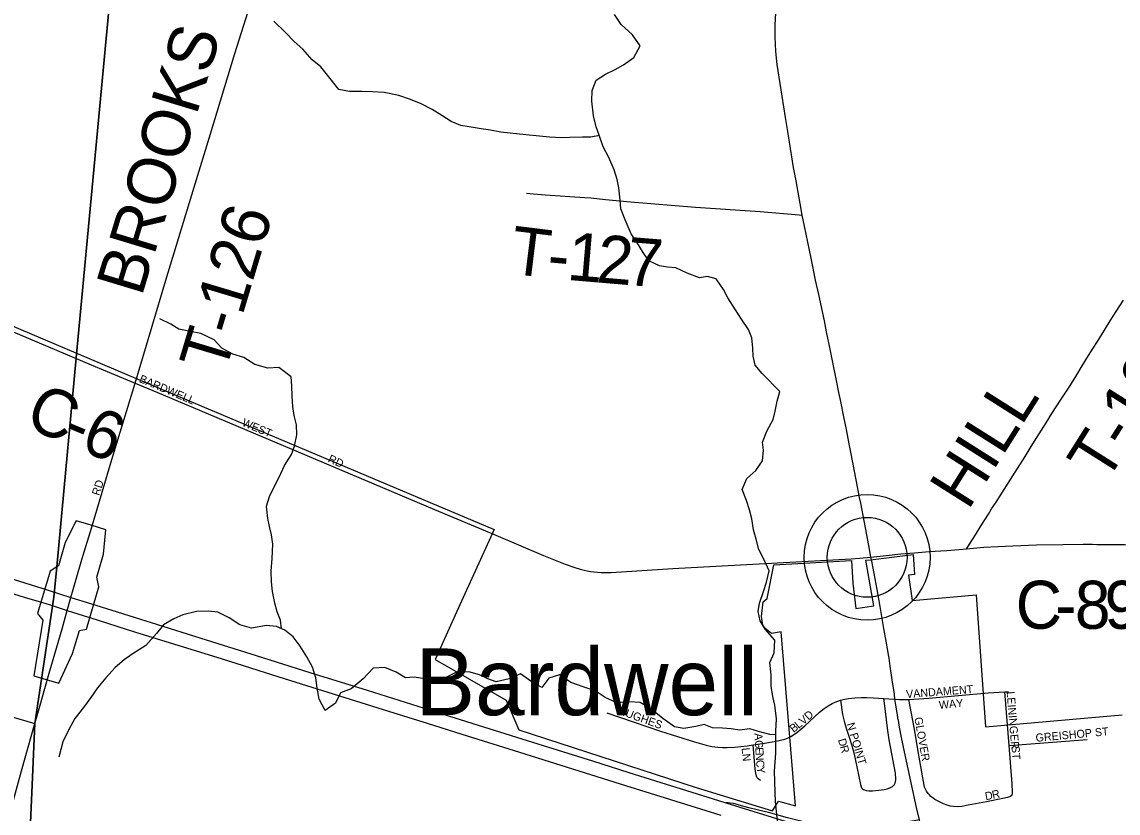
# Model space of a CAD drawing. Extents: x 1451455 to 1749751, y 218250 to 574981.
# Drawn here: x 1559243 to 1566089, y 383021 to 387960 of the extents above; entities that cross this region are included whole.
import ezdxf

# ---------------------------------------------------------------- set-up
doc = ezdxf.new("R2010")
doc.units = 0
for name, color, linetype in [('GM_X_City_Street', 7, 'Continuous'), ('GM_X_City_Street_Text', 7, 'Continuous'), ('GM_X_Corporation', 7, 'Continuous'), ('GM_X_County_Road', 7, 'Continuous'), ('GM_X_County_Road_Text', 7, 'Continuous'), ('GM_X_Interchange_Ramps', 7, 'Continuous'), ('GM_X_Minor_River', 7, 'Continuous'), ('GM_X_State_Route', 7, 'Continuous'), ('GM_X_Township', 7, 'Continuous'), ('GM_X_Township_Road', 7, 'Continuous'), ('GM_X_Township_Road_Text', 7, 'Continuous'), ('GM_X_Unincorporated', 7, 'Continuous'), ('GM_X_Unincorporated_Location', 7, 'Continuous'), ('GM_X_Unincorporated_Text', 7, 'Continuous'), ('GM_X_US_Route', 7, 'Continuous')]:
    doc.layers.add(name, color=color, linetype=linetype)

msp = doc.modelspace()

# ---------------------------------------------------------------- linework, layer by layer
at = {"layer": 'GM_X_City_Street'}
for points in [[(1557268.2, 386837.5), (1557765, 386625.5), (1558195.1, 386442.4), (1558919.6, 386136.4), (1559228.5, 386007.8), (1559459.5, 385910.8)], [(1559625.6, 384630.5), (1559676.9, 384800.3), (1559810.1, 385250.1), (1559949.2, 385705.8)], [(1559949.2, 385705.8), (1560084.9, 385649.2), (1560967.5, 385276.7), (1561820, 384917.1), (1562187.9, 384761.7)], [(1559549.2, 384367.1), (1559563.2, 384416.6), (1559613.4, 384590), (1559625.6, 384630.5)], [(1563961, 384582.6), (1564422.2, 384608.5)], [(1564422.2, 384608.5), (1564473.1, 384611.8), (1564545.8, 384618.5)], [(1559526.4, 384286.2), (1559549.2, 384367.1)], [(1559413.9, 383894.7), (1559493.8, 384170.4), (1559526.4, 384286.2)], [(1559324.4, 383579.2), (1559357, 383694.4), (1559386.1, 383798.7), (1559413.9, 383894.7)], [(1564355.2, 383725.3), (1564372.2, 383730.2), (1564404.8, 383736.4), (1564444.1, 383741.2), (1564483.7, 383743.5), (1564520, 383743.4), (1564559.5, 383740.7), (1564626.3, 383736.4)], [(1564355.2, 383725.3), (1564368.6, 383636.9), (1564377.3, 383594.5), (1564390.3, 383550.2), (1564407.5, 383500.9), (1564426.8, 383441.9), (1564438.6, 383397.8), (1564449.3, 383350), (1564479.3, 383198.4), (1564483.5, 383185), (1564487.1, 383178.9), (1564492.1, 383173.1), (1564498, 383168.6), (1564504.5, 383165.1), (1564514.8, 383161.9), (1564532.7, 383159.8), (1564555.3, 383160.7), (1564595.2, 383163.3), (1564627.7, 383167.6), (1564647.5, 383172.5), (1564664.2, 383178.9), (1564679.8, 383187.2), (1564687.2, 383192.8), (1564692.4, 383199.3), (1564695.9, 383206.7), (1564698.9, 383217.5), (1564700.7, 383228.8), (1564701.1, 383242.3), (1564699.8, 383256.6), (1564698.1, 383270.5), (1564658.4, 383479.1), (1564648.7, 383550.4), (1564629.9, 383706.7), (1564626.3, 383736.4)], [(1564626.3, 383736.4), (1564656.4, 383734.5), (1564695.7, 383731.9)], [(1564782.8, 383730.8), (1564906.2, 383738.7), (1565277.1, 383771.1)], [(1565277.1, 383771.1), (1565382.8, 383777)], [(1565382.8, 383777), (1565403.7, 383778)], [(1565408.1, 383443.7), (1565382.8, 383777)], [(1558956.5, 383686), (1559324.4, 383579.2)], [(1563810.3, 383447.1), (1563881.6, 383456.5), (1563952.8, 383469.5), (1564007.5, 383483.4), (1564028.3, 383491.2), (1564045.1, 383499.5), (1564061.6, 383509.2), (1564082.4, 383524.5), (1564132.8, 383566), (1564225, 383650.1), (1564253.2, 383673), (1564277.6, 383690.2), (1564303.6, 383705.1), (1564321.6, 383713.7), (1564355.2, 383725.3)], [(1564695.7, 383731.9), (1564723.1, 383730.4), (1564744.4, 383729.5), (1564765.8, 383729.7), (1564782.8, 383730.8)], [(1565426.4, 383131.7), (1565418.1, 383125.1), (1565410.7, 383121.6), (1565398.6, 383117.5), (1565369.4, 383111.1), (1565267.1, 383090.3), (1565153.4, 383069.4), (1565112.6, 383062.5), (1565084.9, 383059.7), (1565060.5, 383061.7), (1565041, 383064.8), (1565022.4, 383069.9), (1564998.4, 383077.8), (1564964.6, 383094.7), (1564944.2, 383106.5), (1564933.7, 383114.2), (1564920.6, 383123.8), (1564910.7, 383134.9), (1564902.5, 383143.5), (1564892.5, 383157.4), (1564879.4, 383182.1), (1564840.6, 383404.6), (1564828.5, 383482.2), (1564815.1, 383556.2), (1564782.8, 383730.8)], [(1562896, 383646.4), (1563230.8, 383531.5), (1563443.6, 383465.1), (1563516, 383445.1), (1563551, 383437.5), (1563589.6, 383431.7), (1563618.6, 383429.5), (1563646.4, 383430.4), (1563694.1, 383433), (1563772.3, 383440.8), (1563810.3, 383447.1)], [(1559189.2, 383101), (1559240.9, 383284.1), (1559324.4, 383579.2)], [(1565408.1, 383443.7), (1565896.4, 383481.3)], [(1563858.1, 383224.6), (1563848.8, 383228.1), (1563841.1, 383234.1), (1563835.4, 383242), (1563831.3, 383250.8), (1563826.8, 383269.8), (1563823.3, 383295.9), (1563810.3, 383447.1)], [(1565426.4, 383131.7), (1565429.5, 383142.7), (1565429.3, 383151.5), (1565427, 383203.3), (1565408.1, 383443.7)]]:
    msp.add_lwpolyline(points, dxfattribs=at)
at = {"layer": 'GM_X_Corporation'}
msp.add_lwpolyline([(1558184.6, 386486.4), (1559966.7, 385730), (1562192.9, 384791.3), (1561987.9, 384343.4), (1561824.7, 383979.5), (1562268, 383726.7), (1562347.3, 383539.8), (1563453.3, 383180.5), (1563931.5, 383034.3), (1563968.3, 383095.7), (1564074.5, 383065.2), (1563984.2, 384152.5), (1563923.7, 384142.4), (1563881.9, 384176.1), (1563869.6, 384194.3), (1563862, 384247.7), (1563873.3, 384340), (1563896.4, 384360.7), (1563938.5, 384571.3), (1564424.1, 384598.1), (1564431.5, 384456.9), (1564451, 384299.2), (1564564, 384314.2), (1564513.7, 384599.8), (1564543.6, 384601.9), (1564808.6, 384634.5), (1564817.2, 384510.8), (1564780.4, 384506.9), (1564802.8, 384347.8), (1565202.7, 384383.1), (1565261, 383559.8), (1566115.3, 383635)], dxfattribs=at)
msp.add_lwpolyline([(1559460, 384557.6), (1559420.1, 384530.8), (1559341.1, 384267.4), (1559372.4, 384224.4), (1559317.4, 383876.8), (1559394.9, 383854.7), (1559472.3, 383832.7), (1559558.1, 384016.7), (1559602, 384160.1), (1559647, 384169.7), (1559722.8, 384434.1), (1559710.4, 384492.8), (1559751.7, 384637), (1559767.7, 384789.1), (1559674.9, 384817.5), (1559582.2, 384845.9), (1559512.7, 384709.5), (1559471.4, 384565.3)], close=True, dxfattribs=at)
at = {"layer": 'GM_X_County_Road'}
for points in [[(1559459.5, 385910.8), (1559676.2, 385819.8), (1559949.2, 385705.8)], [(1562187.9, 384761.7), (1562501, 384628.4), (1562635.6, 384575.4), (1562695.2, 384554), (1562730.2, 384543.8), (1562754.7, 384537.5), (1562773.8, 384533.2), (1562794.7, 384529.1), (1562814.1, 384526.3), (1562859.7, 384523.6)], [(1565142.9, 384671.1), (1565251.6, 384680.5), (1565339.9, 384685.8), (1565431.6, 384689.4), (1565579.1, 384695.1), (1565743, 384698.2), (1565870.8, 384699.1), (1565929.8, 384699), (1565957, 384698.7)], [(1565957, 384698.7), (1566031.4, 384698), (1566129.7, 384697.2), (1566185.3, 384695), (1566234.1, 384691.2), (1566292.6, 384684.2), (1566347.4, 384675.2), (1566392.1, 384665.9), (1566452.3, 384650.6), (1566527.5, 384628.3), (1566561.4, 384616.8)], [(1564545.8, 384618.5), (1564641.2, 384629.4), (1564731.3, 384638.6), (1564817.8, 384646.7)], [(1564817.8, 384646.7), (1564908.3, 384653.2), (1565019.5, 384661.3), (1565094.8, 384667), (1565142.9, 384671.1)], [(1562859.7, 384523.6), (1562922.3, 384523.8), (1563309, 384547), (1563961, 384582.6)]]:
    msp.add_lwpolyline(points, dxfattribs=at)
at = {"layer": 'GM_X_Interchange_Ramps'}
msp.add_lwpolyline([(1564848.6, 382978.4), (1564815.2, 382972.3), (1564752.1, 382961.1), (1564688.2, 382950.7), (1564555.7, 382930.3), (1564490.5, 382923.6), (1564448, 382920.8), (1564398.9, 382920.3), (1564349.8, 382922.7), (1564297.6, 382928), (1564242.7, 382937.3), (1564181.9, 382951.1), (1564065.5, 382980.3), (1564025.3, 382991.3), (1563971.8, 383005.7), (1563913.3, 383021.9), (1563834.3, 383041.4), (1563783.5, 383054.5), (1563722.2, 383071.1), (1563710.9, 383074), (1563686.1, 383079.7), (1563667, 383083.2), (1563653.9, 383084.9), (1563639.6, 383085.6)], dxfattribs=at)
at = {"layer": 'GM_X_Minor_River'}
for points in [[(1562829.9, 387305.8), (1562813, 387374), (1562802.5, 387466.1), (1562803.5, 387532), (1562828.5, 387597.5), (1562887.1, 387634.6), (1562947.5, 387663.7), (1562999.9, 387692.9), (1563064.5, 387737.8), (1563103.6, 387811.2), (1563056.8, 387879.8), (1562985.8, 387944.8), (1562944.8, 388007.4)], [(1562850, 387250.8), (1562796.9, 387240.4), (1562743, 387241.2), (1562665, 387238.4), (1562613, 387237.1), (1562537.1, 387240.3), (1562475.3, 387247.2), (1562389.5, 387254.5), (1562233.9, 387272.8), (1562170.1, 387283.8), (1562110.3, 387292.7), (1562036.5, 387305.8), (1561984.7, 387314.6), (1561923.2, 387339.5), (1561865.8, 387376.3), (1561804.4, 387413.2), (1561737, 387448.2), (1561669.5, 387475.2), (1561597.9, 387500.2), (1561506.3, 387519.6), (1561432.4, 387524.7), (1561366.5, 387525.7), (1561288.6, 387524.9), (1561222.8, 387537.9), (1561167.9, 387606.7), (1561109.1, 387679.5), (1561055.9, 387724.3), (1560997, 387791.1), (1560943.8, 387837.9), (1560888.7, 387894.7), (1560815.9, 387965.7)], [(1563962.9, 382968.1), (1563955.9, 383032.2), (1563948.8, 383092.3), (1563947.8, 383150.3), (1563944.8, 383218.3), (1563943.9, 383282.3), (1563946.7, 383338.2), (1563951.6, 383394.1), (1563950.6, 383452.1), (1563951.8, 383532), (1563955, 383609.9), (1563944.4, 383694), (1563933.2, 383748.2), (1563922.3, 383814.3), (1563921.4, 383884.3), (1563914.6, 383960.3), (1563941.6, 384021.9), (1563944.8, 384099.8), (1563883.9, 384168.6), (1563852.8, 384221.1), (1563841.7, 384279.2), (1563850.5, 384331), (1563873.6, 384404.6), (1563892.6, 384462.3), (1563909.7, 384534), (1563876.8, 384606.4), (1563845.8, 384666.9), (1563828.8, 384731.1), (1563811.8, 384789.3), (1563800.8, 384857.4), (1563787.7, 384913.5), (1563768.7, 384971.8), (1563741.7, 385040.1), (1563770.8, 385109.6), (1563825.6, 385158.8), (1563868.5, 385220.1), (1563873.5, 385286), (1563868.3, 385336), (1563895.4, 385405.5), (1563934.5, 385478.9), (1563947.3, 385530.7), (1563960.3, 385592.4), (1563977.2, 385652.1), (1563867.1, 385765.7), (1563821.9, 385818.3), (1563810.8, 385874.4), (1563807.6, 385924.4), (1563800.6, 385988.5), (1563781.4, 386040.7), (1563736.5, 386105.3), (1563699.4, 386161.8), (1563652.6, 386238.5), (1563625.4, 386288.8), (1563578.5, 386355.5), (1563524.8, 386370.2), (1563474.7, 386363), (1563397.2, 386392.1), (1563327.8, 386425.1), (1563275.9, 386429.9), (1563224, 386436.7), (1563158.6, 386469.6), (1563123.4, 386520.1), (1563082.4, 386584.7), (1563047.3, 386637.2), (1563010.7, 386725.6), (1562983.8, 386794), (1562978.6, 386848), (1562969.9, 386924.1), (1562960.7, 386976.1), (1562941.6, 387036.4), (1562908.9, 387114.8), (1562874, 387181.3), (1562849.1, 387253.6), (1562829.9, 387305.8)], [(1560864.4, 384171.9), (1560858.2, 384225.1), (1560837.1, 384277.4), (1560821.9, 384331.6), (1560807.1, 384403.8), (1560802.1, 384463.8), (1560799.2, 384531.8), (1560806.4, 384609.7), (1560809.9, 384699.6), (1560800.8, 384757.7), (1560789.6, 384809.9), (1560778.4, 384860), (1560769.7, 384936.1), (1560788.6, 384997.8), (1560813.5, 385049.4), (1560848.5, 385118.9), (1560883.7, 385190.3), (1560926.8, 385259.7), (1560945.6, 385311.4), (1560960.7, 385383.1), (1560957.7, 385445.1), (1560942.6, 385503.3), (1560935.5, 385559.4), (1560930.6, 385623.5), (1560927.6, 385687.5), (1560924.5, 385743.5), (1560847.5, 385802.6), (1560779.5, 385799.6), (1560697.9, 385820.8), (1560628.6, 385865.8), (1560561, 385886.8), (1560491.6, 385923.8), (1560442.5, 385976.5), (1560359.2, 386015.8), (1560295.4, 386026.7), (1560223.7, 386041.8), (1560172.2, 386072.5), (1560104.8, 386107.5)], [(1563951.5, 383510), (1563913.5, 383510.6), (1563843.8, 383529.6), (1563788.1, 383546.4), (1563724, 383539.4), (1563672.2, 383546.1), (1563618.3, 383550.9), (1563556.4, 383553.8), (1563504.7, 383574.6), (1563452.5, 383561.3), (1563376.4, 383548.5), (1563318.6, 383559.3), (1563245.4, 383612.4), (1563170.4, 383671.4), (1563105.1, 383710.4), (1563035.2, 383715.4), (1562959.1, 383708.5), (1562885.6, 383741.6), (1562822.4, 383784.5), (1562748.8, 383809.5), (1562671.3, 383836.7), (1562600, 383883.7), (1562533.7, 383862.7), (1562490.8, 383805.3), (1562421.5, 383844.3), (1562356.3, 383891.3), (1562285.8, 383858.3), (1562205.5, 383839.5), (1562151.8, 383858.3), (1562100.2, 383883), (1562034.6, 383902), (1561956.6, 383901.1), (1561902.2, 383873.9), (1561839.6, 383838.8), (1561785.9, 383855.6), (1561692.2, 383869), (1561638.1, 383865.8), (1561580.7, 383900.6), (1561509.2, 383929.6), (1561437.2, 383924.7), (1561374.2, 383859.6), (1561299.2, 383796.7), (1561232.8, 383771.7), (1561201.8, 383706.2), (1561137.1, 383661.1), (1561100.2, 383731.7), (1561087.3, 383799.8), (1561078.4, 383865.9), (1561057.4, 383932.2), (1561022.5, 383996.7), (1560981.6, 384063.3), (1560936.5, 384122), (1560885.2, 384162.7), (1560833.6, 384185.4), (1560769.7, 384192.4), (1560677.5, 384175.7), (1560603.9, 384196.8), (1560536.6, 384239.8), (1560467.2, 384274.8), (1560407.3, 384281.7), (1560333.3, 384278.7), (1560247, 384258), (1560190.6, 384232.8), (1560126.1, 384195.8), (1560083.2, 384142.5), (1560016, 384067.4), (1559931.2, 384012.7), (1559880.6, 383977.4), (1559825.9, 383930.2), (1559766.9, 383865.1), (1559713.9, 383801.9), (1559672.9, 383742.5), (1559627.9, 383679.2), (1559572.8, 383612), (1559535.7, 383542.5), (1559498.5, 383465.1), (1559473, 383369.5)]]:
    msp.add_lwpolyline(points, dxfattribs=at)
at = {"layer": 'GM_X_State_Route'}
for points in [[(1553035.5, 386321.2), (1553194, 386271.9), (1553453.6, 386190.5), (1553717, 386107.3), (1553960.2, 386031.3), (1554351.3, 385908), (1554777.2, 385774.9), (1555322.1, 385604.3), (1556111.1, 385357.4), (1556411.5, 385262.6), (1556636.9, 385191.9), (1556868.5, 385119), (1557604.5, 384889.1), (1558051.8, 384747.7), (1558408.8, 384636), (1558646.7, 384561.1), (1558934.3, 384469.8), (1559257, 384369.3), (1559365.2, 384336.7)], [(1558941, 384558.3), (1559407.4, 384411.9), (1559549.2, 384367.1), (1559670.2, 384329), (1559805, 384287.1), (1560049.4, 384211.5), (1560393.3, 384102.3), (1560706.8, 384005.2), (1561041.4, 383899.4), (1561398.6, 383788.3), (1561755.6, 383676.9), (1562093, 383568.8), (1562497.3, 383443.6), (1562807.2, 383346.3), (1563032.4, 383275), (1563593.1, 383100.2), (1563639.6, 383085.6), (1564015.6, 382967.6)], [(1559365.2, 384336.7), (1559419.1, 384320.5), (1559526.4, 384286.2), (1559657.9, 384244.1), (1559667.3, 384241.2)], [(1559667.3, 384241.2), (1559945.7, 384153.2), (1560494.1, 383983.1), (1560847.8, 383871.9), (1561533.3, 383656.7), (1561774.5, 383581.5), (1561990.5, 383513.9), (1562350.6, 383401), (1562979.8, 383203.5), (1563608.5, 383007.7)]]:
    msp.add_lwpolyline(points, dxfattribs=at)
at = {"layer": 'GM_X_Township'}
for points in [[(1560610.7, 396563.8), (1560083.8, 391183.3), (1560020.7, 390538.7), (1559582.3, 385863.6), (1559460, 384557.6), (1559442.3, 384369.1), (1559324.4, 383579.2), (1559200.4, 380762.2), (1558887.7, 378455.9), (1558782.7, 377336.1), (1558546.6, 377365), (1556931.9, 377563.1), (1548864.9, 378552.6), (1543530.3, 379207), (1540005.4, 379639.4), (1537304.8, 379989.6), (1537139.1, 380008.6), (1537157.3, 380191.1), (1537668.2, 384165.1), (1538304.6, 389185.1), (1538423.2, 390125.7), (1538437.6, 390209.5), (1538810.1, 393176.3), (1539082.9, 395731.5)], [(1559200.4, 380762.2), (1559324.4, 383579.2), (1559442.3, 384369.1), (1559460, 384557.6), (1559582.3, 385863.6), (1560020.7, 390538.7), (1560083.8, 391183.3), (1560610.7, 396563.8)]]:
    msp.add_lwpolyline(points, dxfattribs=at)
at = {"layer": 'GM_X_Township_Road'}
for points in [[(1560055.6, 386060.1), (1560141.8, 386347.4), (1560319.1, 386929.3), (1560420.2, 387261.1), (1560572.6, 387762.8), (1560695.2, 388152.6), (1560869.9, 388726.9), (1561069.1, 389347.7), (1561179.4, 389691.5), (1561370.4, 390284), (1561501.2, 390689.8)], [(1562395, 386891.6), (1562437.4, 386887.5), (1562510.8, 386880.3), (1562757.6, 386864.4), (1562796.9, 386862), (1562888.2, 386852.5), (1563044.8, 386836.4), (1563450.4, 386804.5), (1563852.8, 386775.7), (1564096.6, 386756.4), (1564116.9, 386754.8)], [(1565142.9, 384671.1), (1565151.2, 384684.2), (1565165.5, 384706.8), (1565198, 384758), (1565234.6, 384815.7), (1565279.1, 384887.4), (1565299.5, 384919.5), (1565327.2, 384963), (1565402.7, 385081.5), (1565460.3, 385171.6), (1565508.5, 385247.6), (1565546.6, 385308.8), (1565581.6, 385365.3), (1565624.6, 385433.4), (1565650.7, 385474.8), (1565665.6, 385498.3), (1565699.2, 385550.7), (1565737.9, 385611), (1565766.7, 385655.3), (1565786.8, 385686.3), (1565824.6, 385747.6), (1565865.4, 385813.7), (1565904.3, 385876.8), (1565934.4, 385923.6), (1565959.9, 385965), (1565980.7, 385998.9), (1566039.8, 386093.3), (1566077.5, 386152.3), (1566122.6, 386222.9)], [(1559949.2, 385705.8), (1560055.6, 386060.1)]]:
    msp.add_lwpolyline(points, dxfattribs=at)
at = {"layer": 'GM_X_Unincorporated'}
for radius in [392.8, 249]:
    msp.add_circle((1564521.8, 384617.6), radius, dxfattribs=at)
at = {"layer": 'GM_X_Unincorporated_Location'}
msp.add_line((1564521.8, 384617.6), (1564521.8, 384617.6), dxfattribs=at)
at = {"layer": 'GM_X_US_Route'}
for points in [[(1564481.5, 384956.6), (1564474.9, 384991.3), (1564461.8, 385058.8), (1564422, 385264.6), (1564410.3, 385325.8), (1564392, 385415.1), (1564376.3, 385495.2), (1564357.3, 385590.3), (1564345.7, 385647.7), (1564330.7, 385721), (1564309.3, 385823.9), (1564290.3, 385916.6), (1564268.1, 386025.7), (1564254.5, 386093.2), (1564219.9, 386258.2), (1564200.1, 386347.9), (1564172.2, 386484.8), (1564130.1, 386685.4), (1564116.9, 386754.8), (1564103.4, 386825.8), (1564090.5, 386897), (1564077.6, 386967.5), (1564062.2, 387051.9), (1564049.6, 387131.4), (1564025.7, 387276.8), (1564011.5, 387364.2), (1563990.7, 387497.1), (1563960.5, 387694.8), (1563952, 387776.2), (1563947.1, 387867.7), (1563946.8, 387939.6), (1563952.6, 388054)], [(1564545.8, 384618.5), (1564531.7, 384692.3), (1564504.8, 384834.2), (1564481.5, 384956.6)], [(1564603.5, 384310.3), (1564583.5, 384416.8), (1564564.9, 384516.5), (1564550.3, 384594.2), (1564545.8, 384618.5)], [(1564658.6, 383987.8), (1564656.9, 383998.8), (1564640.7, 384093.8), (1564627, 384173.1), (1564603.5, 384310.3)], [(1564716.6, 383601), (1564716.2, 383603.6), (1564708.6, 383646.1), (1564700.2, 383694.8), (1564695.7, 383731.9), (1564691.9, 383763.2), (1564678.9, 383853.7), (1564666, 383938.8), (1564658.6, 383987.8)], [(1564935.1, 382621), (1564920.5, 382681.9), (1564878.8, 382855.5), (1564848.6, 382978.4), (1564830.1, 383056.1), (1564754.9, 383402.9), (1564736.7, 383491.8), (1564724.5, 383557.2), (1564716.6, 383601)]]:
    msp.add_lwpolyline(points, dxfattribs=at)

# ---------------------------------------------------------------- texts
at = {"layer": 'GM_X_City_Street_Text'}
for s, rotation, p in [('BARDWELL', 337.09482, (1559970.8, 385713.5)), ('WEST', 337.11252, (1560613.2, 385440.6)), ('RD', 334.80074, (1561150.3, 385216.1)), ('RD', 71.56504, (1559725, 384999.4)), ('VANDAMENT', 4.35141, (1564767.1, 383738.6)), ('WAY', 5.19831, (1564972.4, 383670.5)), ('LEININGER', 274.69922, (1565392.9, 383778.4)), ('HUGHES', 340.27724, (1562962.3, 383641.3)), ('V', 40.65482, (1564121.7, 383569)), ('D', 41.41111, (1564155.6, 383598.1)), ('GLOVER', 280.12685, (1564816.4, 383615.9)), ('B', 38.69394, (1564062, 383521)), ('L', 38.9385, (1564093.1, 383545.9)), ('N POINT', 286.50127, (1564393.7, 383577.8)), ('GREISHOP ST', 5.19409, (1565576.2, 383465.8)), ('A', 273.47683, (1563817.7, 383518.6)), ('G', 273.47261, (1563820.3, 383474.6)), ('D', 286.87299, (1564338.7, 383478.2)), ('LN', 276.01111, (1563737.4, 383426.5)), ('E', 273.47237, (1563823, 383430.7)), ('N', 273.47261, (1563825.1, 383395.6)), ('R', 285.19656, (1564351.4, 383436.4)), ('ST', 273.57465, (1565423.7, 383439.4)), ('C', 273.81177, (1563827.8, 383351.3)), ('Y', 278.3234, (1563830.9, 383307.5)), ('D', 10.79554, (1565262.8, 383100.8)), ('R', 12.47839, (1565307.5, 383109.4))]:
    msp.add_text(s, height=50, rotation=rotation, dxfattribs=at).set_placement(p)
at = {"layer": 'GM_X_County_Road_Text'}
for s, rotation, p in [('C', 335.90555, (1559249, 385441.8)), ('6', 337.96084, (1559598.4, 385289.1)), ('-', 337.28227, (1559481.2, 385338.1)), ('C', 0.00001, (1565449.5, 384171.6)), ('8', 359.96878, (1565819, 384171.5)), ('9', 359.83347, (1566003.7, 384171.4)), ('-', 359.98439, (1565695.9, 384171.6))]:
    msp.add_text(s, height=300, rotation=rotation, dxfattribs=at).set_placement(p)
at = {"layer": 'GM_X_Township_Road_Text'}
for s, rotation, p in [('BROOKS', 73.17077, (1559990.4, 386240.1)), ('T-126', 73.2468, (1560509.8, 385757.5)), ('T', 352.96694, (1562283.6, 386390.3)), ('1', 355.13424, (1562641.3, 386350.5)), ('2', 355.22361, (1562825.9, 386334.8)), ('7', 355.25857, (1563010.3, 386319.4)), ('-', 354.88644, (1562517.2, 386361.6)), ('T-138', 57.69987, (1566012.7, 385074.3)), ('HILL', 57.71136, (1565151.7, 384905.3))]:
    msp.add_text(s, height=300, rotation=rotation, dxfattribs=at).set_placement(p)
at = {"layer": 'GM_X_Unincorporated_Text'}
msp.add_text('Bardwell', height=417, rotation=0.00001, dxfattribs=at).set_placement((1561700.7, 383632.2))

doc.saveas('drawing.dxf')
